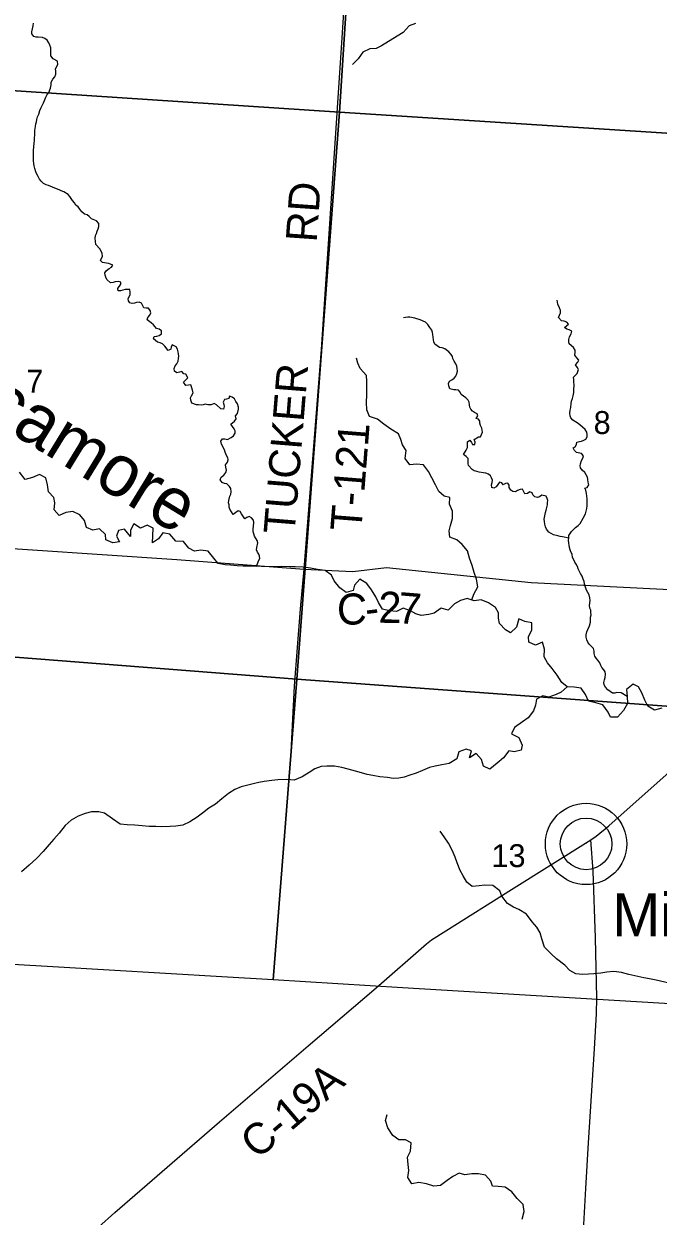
# Model space of a CAD drawing. Extents: x 1759416 to 2214760, y 252598 to 1116833.
# Drawn here: x 1934945 to 1941074, y 838110 to 849628 of the extents above; entities that cross this region are included whole.
import ezdxf

# ---------------------------------------------------------------- set-up
doc = ezdxf.new("R2010")
doc.units = 0
for name, color, linetype in [('GM_X_County_Road', 7, 'Continuous'), ('GM_X_County_Road_Text', 7, 'Continuous'), ('GM_X_Minor_River', 7, 'Continuous'), ('GM_X_Minor_River_Text', 7, 'Continuous'), ('GM_X_Section', 7, 'Continuous'), ('GM_X_Section_Text', 7, 'Continuous'), ('GM_X_Township_Road', 7, 'Continuous'), ('GM_X_Township_Road_Text', 7, 'Continuous'), ('GM_X_Unincorporated', 7, 'Continuous'), ('GM_X_Unincorporated_Location', 7, 'Continuous'), ('GM_X_Unincorporated_Text', 7, 'Continuous')]:
    doc.layers.add(name, color=color, linetype=linetype)

msp = doc.modelspace()

# ---------------------------------------------------------------- linework, layer by layer
at = {"layer": 'GM_X_County_Road'}
for points in [[(1935510, 837861), (1935825, 838147), (1936837, 839022), (1937694, 839755), (1938351, 840317), (1938835, 840740), (1938885, 840780), (1939022, 840867), (1939658, 841266), (1940425, 841746), (1940475, 841780), (1940599, 841880), (1941847, 842990), (1942451, 843505), (1942859, 843854), (1942943, 843911), (1943340, 844248), (1944379, 845159), (1945506, 846154), (1946787, 847284), (1948068, 848404), (1949025, 849243), (1949476, 849648)], [(1934305, 844596), (1936424, 844455), (1937654, 844359), (1938123, 844337), (1938448, 844375), (1939846, 844232), (1941314, 844157), (1942075, 844104), (1942242, 844090), (1942308, 844076), (1942566, 844009), (1942728, 843973), (1942823, 843940), (1942943, 843911)], [(1939561, 827104), (1939692, 829151), (1939945, 832388), (1939975, 832715), (1940084, 834103), (1940202, 835678), (1940241, 836207), (1940291, 836990), (1940329, 837567), (1940377, 838376), (1940402, 838817), (1940458, 839726), (1940478, 840065), (1940482, 840219), (1940468, 840799), (1940445, 841443), (1940425, 841746)]]:
    msp.add_lwpolyline(points, dxfattribs=at)
at = {"layer": 'GM_X_Minor_River'}
for points in [[(1935532, 847790), (1935506, 847813), (1935485, 847839), (1935471, 847859), (1935449, 847878), (1935434, 847898), (1935416, 847920), (1935402, 847941), (1935390, 847961), (1935373, 847981), (1935333, 848004), (1935307, 848016), (1935285, 848026), (1935261, 848033), (1935182, 848066), (1935160, 848074), (1935136, 848087), (1935112, 848107), (1935096, 848129), (1935083, 848152), (1935071, 848176), (1935061, 848200), (1935052, 848232), (1935046, 848256), (1935042, 848278), (1935039, 848305), (1935037, 848329), (1935038, 848373), (1935040, 848407), (1935042, 848437), (1935045, 848479), (1935047, 848499), (1935048, 848529), (1935050, 848551), (1935050, 848571), (1935053, 848599), (1935057, 848635), (1935061, 848661), (1935066, 848683), (1935072, 848705), (1935078, 848729), (1935089, 848755), (1935101, 848791), (1935114, 848821), (1935136, 848865), (1935145, 848889), (1935159, 848919), (1935171, 848945), (1935186, 848966), (1935204, 849008), (1935209, 849038), (1935209, 849066), (1935225, 849092), (1935244, 849116), (1935254, 849142), (1935256, 849170), (1935251, 849194), (1935275, 849234), (1935270, 849268), (1935228, 849289), (1935206, 849319), (1935205, 849341), (1935205, 849397), (1935198, 849423), (1935188, 849446), (1935172, 849470), (1935147, 849486), (1935125, 849495), (1935085, 849499), (1935065, 849499), (1935041, 849506), (1935023, 849530), (1935023, 849552), (1935030, 849580), (1935034, 849610), (1935037, 849634)], [(1938730, 849631), (1938669, 849609), (1938610, 849544), (1938469, 849458), (1938402, 849414), (1938350, 849391), (1938288, 849388), (1938221, 849353), (1938176, 849291), (1938120, 849236)], [(1936559, 846140), (1936535, 846138), (1936511, 846135), (1936487, 846165), (1936507, 846187), (1936530, 846207), (1936512, 846243), (1936490, 846247), (1936472, 846268), (1936450, 846264), (1936424, 846256), (1936400, 846273), (1936399, 846297), (1936409, 846323), (1936425, 846344), (1936436, 846370), (1936440, 846394), (1936442, 846418), (1936439, 846439), (1936437, 846459), (1936429, 846485), (1936418, 846509), (1936378, 846528), (1936368, 846504), (1936365, 846484), (1936341, 846474), (1936306, 846515), (1936284, 846537), (1936262, 846547), (1936238, 846554), (1936198, 846584), (1936203, 846608), (1936229, 846612), (1936253, 846616), (1936275, 846635), (1936274, 846661), (1936252, 846678), (1936228, 846684), (1936198, 846721), (1936177, 846739), (1936137, 846768), (1936143, 846792), (1936162, 846815), (1936172, 846837), (1936166, 846859), (1936150, 846882), (1936128, 846882), (1936106, 846884), (1936093, 846909), (1936083, 846929), (1936061, 846939), (1936035, 846935), (1936013, 846930), (1935993, 846926), (1935971, 846932), (1935957, 846952), (1935953, 846973), (1935972, 847012), (1935972, 847036), (1935969, 847061), (1935925, 847061), (1935901, 847054), (1935880, 847048), (1935856, 847050), (1935855, 847070), (1935881, 847114), (1935882, 847134), (1935856, 847138), (1935828, 847137), (1935807, 847129), (1935781, 847125), (1935746, 847158), (1935738, 847180), (1935730, 847200), (1935729, 847224), (1935745, 847246), (1935771, 847264), (1935791, 847276), (1935806, 847297), (1935766, 847314), (1935744, 847316), (1935704, 847321), (1935686, 847343), (1935705, 847385), (1935703, 847409), (1935693, 847431), (1935678, 847456), (1935642, 847498), (1935637, 847528), (1935633, 847554), (1935637, 847582), (1935648, 847604), (1935654, 847626), (1935664, 847648), (1935669, 847670), (1935669, 847700), (1935647, 847725), (1935600, 847743), (1935578, 847766), (1935556, 847782), (1935532, 847790)], [(1940274, 845543), (1940286, 845566), (1940290, 845588), (1940313, 845594), (1940333, 845598), (1940355, 845606), (1940375, 845615), (1940389, 845637), (1940389, 845661), (1940386, 845683), (1940368, 845708), (1940342, 845732), (1940317, 845755), (1940291, 845773), (1940249, 845798), (1940232, 845822), (1940224, 845842), (1940220, 845866), (1940225, 845896), (1940229, 845922), (1940235, 845960), (1940238, 845984), (1940246, 846008), (1940252, 846034), (1940259, 846066), (1940261, 846092), (1940262, 846142), (1940260, 846165), (1940258, 846191), (1940257, 846215), (1940291, 846250), (1940306, 846290), (1940292, 846313), (1940276, 846335), (1940299, 846359), (1940307, 846380), (1940287, 846403), (1940270, 846427), (1940274, 846455), (1940272, 846477), (1940257, 846502), (1940215, 846538), (1940211, 846558), (1940212, 846580), (1940218, 846606), (1940234, 846634), (1940239, 846658), (1940215, 846673), (1940193, 846679), (1940169, 846695), (1940208, 846727), (1940192, 846747), (1940166, 846755), (1940140, 846760), (1940112, 846792), (1940131, 846836), (1940131, 846860), (1940120, 846884), (1940104, 846919), (1940097, 846959)], [(1939053, 846131), (1939049, 846153), (1939059, 846177), (1939080, 846190), (1939102, 846204), (1939120, 846226), (1939130, 846250), (1939135, 846272), (1939133, 846300), (1939129, 846320), (1939118, 846344), (1939102, 846371), (1939092, 846395), (1939087, 846415), (1939075, 846435), (1939053, 846460), (1939012, 846490), (1938986, 846499), (1938962, 846503), (1938918, 846534), (1938906, 846556), (1938903, 846576), (1938901, 846600), (1938897, 846626), (1938895, 846646), (1938886, 846670), (1938868, 846695), (1938848, 846723), (1938827, 846745), (1938775, 846768), (1938723, 846785), (1938675, 846794), (1938655, 846794), (1938633, 846792), (1938613, 846788)], [(1939273, 844064), (1939294, 844120), (1939331, 844191), (1939318, 844262), (1939297, 844328), (1939278, 844397), (1939253, 844465), (1939231, 844536), (1939180, 844597), (1939129, 844645), (1939063, 844668), (1939056, 844729), (1939067, 844783), (1939086, 844849), (1939088, 844921), (1939057, 844987), (1939060, 845051), (1939008, 845066), (1938955, 845111), (1938924, 845174), (1938889, 845242), (1938855, 845305), (1938806, 845368), (1938740, 845373), (1938674, 845368), (1938629, 845430), (1938638, 845506), (1938605, 845561), (1938587, 845613), (1938564, 845666), (1938491, 845713), (1938425, 845760), (1938364, 845809), (1938284, 845836), (1938261, 845899), (1938256, 845971), (1938259, 846045), (1938258, 846125), (1938259, 846177), (1938257, 846232), (1938196, 846299), (1938171, 846349), (1938158, 846399)], [(1937192, 844387), (1937213, 844441), (1937227, 844462), (1937223, 844485), (1937215, 844505), (1937204, 844525), (1937192, 844547), (1937198, 844569), (1937207, 844613), (1937201, 844637), (1937174, 844678), (1937166, 844700), (1937160, 844720), (1937161, 844746), (1937165, 844776), (1937169, 844810), (1937164, 844834), (1937144, 844857), (1937122, 844869), (1937100, 844859), (1937080, 844847), (1937048, 844894), (1937037, 844916), (1937015, 844925), (1936995, 844909), (1936968, 844889), (1936951, 844913), (1936935, 844940), (1936929, 844960), (1936928, 844980), (1936924, 845002), (1936926, 845024), (1936935, 845064), (1936945, 845086), (1936947, 845108), (1936944, 845138), (1936932, 845160), (1936906, 845185), (1936884, 845189), (1936860, 845197), (1936843, 845222), (1936853, 845248), (1936877, 845269), (1936898, 845293), (1936902, 845315), (1936896, 845345), (1936893, 845369), (1936913, 845393), (1936919, 845415), (1936916, 845435), (1936904, 845458), (1936890, 845490), (1936883, 845512), (1936855, 845569), (1936848, 845597), (1936864, 845619), (1936888, 845618), (1936914, 845614), (1936948, 845631), (1936971, 845649), (1936987, 845673), (1936987, 845697), (1936979, 845717), (1936962, 845738), (1936946, 845760), (1936980, 845789), (1936997, 845813), (1936989, 845842), (1937009, 845863), (1937018, 845905), (1937018, 845925), (1937009, 845956), (1936995, 845980), (1936981, 846004), (1936958, 846022), (1936934, 846031), (1936925, 846009), (1936905, 846001), (1936885, 845999), (1936871, 845973), (1936877, 845951), (1936882, 845931), (1936876, 845907), (1936848, 845908), (1936806, 845948), (1936783, 845959), (1936756, 845949), (1936722, 845949), (1936698, 845954), (1936678, 845946), (1936658, 845944), (1936634, 845947), (1936614, 845947), (1936570, 845965), (1936559, 845994), (1936555, 846014), (1936565, 846036), (1936580, 846064), (1936576, 846088), (1936565, 846120), (1936559, 846140)], [(1940210, 844661), (1940150, 844672), (1940128, 844676), (1940104, 844682), (1940064, 844691), (1940018, 844716), (1939997, 844746), (1939985, 844770), (1939978, 844796), (1939976, 844819), (1939974, 844843), (1939979, 844875), (1939985, 844907), (1939991, 844931), (1939998, 844957), (1940004, 844983), (1940006, 845003), (1940007, 845023), (1940003, 845043), (1939991, 845065), (1939951, 845074), (1939927, 845060), (1939907, 845052), (1939883, 845058), (1939863, 845079), (1939856, 845099), (1939834, 845107), (1939811, 845090), (1939787, 845088), (1939772, 845112), (1939762, 845132), (1939740, 845131), (1939716, 845119), (1939695, 845107), (1939671, 845109), (1939650, 845124), (1939634, 845148), (1939636, 845170), (1939621, 845190), (1939600, 845187), (1939576, 845175), (1939563, 845195), (1939541, 845199), (1939508, 845156), (1939488, 845144), (1939466, 845150), (1939464, 845174), (1939471, 845198), (1939475, 845220), (1939463, 845243), (1939455, 845263), (1939434, 845279), (1939410, 845287), (1939388, 845292), (1939344, 845298), (1939322, 845305), (1939298, 845311), (1939276, 845323), (1939243, 845360), (1939239, 845382), (1939239, 845408), (1939237, 845430), (1939218, 845450), (1939194, 845469), (1939218, 845509), (1939231, 845535), (1939232, 845591), (1939254, 845606), (1939270, 845584), (1939281, 845564), (1939303, 845566), (1939306, 845588), (1939298, 845614), (1939338, 845637), (1939358, 845639), (1939377, 845683), (1939375, 845703), (1939369, 845723), (1939358, 845747), (1939352, 845770), (1939350, 845790), (1939337, 845810), (1939315, 845816), (1939331, 845840), (1939325, 845860), (1939301, 845873), (1939280, 845885), (1939264, 845905), (1939256, 845925), (1939252, 845947), (1939249, 845972), (1939239, 845992), (1939217, 846016), (1939193, 846030), (1939172, 846047), (1939162, 846069), (1939146, 846089), (1939120, 846094), (1939100, 846092), (1939060, 846102), (1939053, 846131)], [(1940774, 843131), (1940718, 843164), (1940676, 843170), (1940656, 843161), (1940632, 843161), (1940610, 843177), (1940589, 843196), (1940565, 843220), (1940553, 843242), (1940551, 843266), (1940556, 843290), (1940562, 843314), (1940567, 843346), (1940561, 843369), (1940549, 843389), (1940531, 843409), (1940522, 843431), (1940510, 843455), (1940492, 843480), (1940475, 843500), (1940463, 843520), (1940457, 843544), (1940455, 843567), (1940448, 843593), (1940430, 843613), (1940408, 843635), (1940395, 843656), (1940385, 843678), (1940379, 843702), (1940380, 843726), (1940386, 843754), (1940394, 843776), (1940411, 843814), (1940419, 843848), (1940422, 843876), (1940422, 843896), (1940426, 843918), (1940424, 843942), (1940423, 843964), (1940415, 843984), (1940411, 844008), (1940416, 844056), (1940414, 844083), (1940407, 844113), (1940383, 844157), (1940374, 844177), (1940362, 844218), (1940358, 844240), (1940351, 844262), (1940339, 844294), (1940323, 844318), (1940302, 844363), (1940294, 844385), (1940281, 844407), (1940269, 844428), (1940259, 844450), (1940247, 844474), (1940242, 844504), (1940230, 844526), (1940224, 844546), (1940217, 844569), (1940215, 844591), (1940211, 844611), (1940208, 844641), (1940210, 844661), (1940212, 844685), (1940237, 844725), (1940257, 844743), (1940277, 844764), (1940300, 844782), (1940320, 844802), (1940351, 844854), (1940373, 844895), (1940378, 844921), (1940384, 844945), (1940388, 844973), (1940389, 845020), (1940387, 845040), (1940385, 845064), (1940382, 845092), (1940374, 845122), (1940367, 845144), (1940387, 845148), (1940403, 845174), (1940397, 845200), (1940396, 845226), (1940390, 845248), (1940378, 845272), (1940365, 845295), (1940339, 845317), (1940323, 845339), (1940321, 845359), (1940324, 845379), (1940334, 845409), (1940346, 845431), (1940353, 845455), (1940333, 845478), (1940285, 845486), (1940265, 845507), (1940252, 845533), (1940274, 845543)], [(1936890, 844403), (1936822, 844414), (1936781, 844466), (1936725, 844533), (1936657, 844544), (1936593, 844533), (1936538, 844564), (1936488, 844627), (1936414, 844630), (1936357, 844697), (1936289, 844712), (1936245, 844654), (1936190, 844613), (1936191, 844683), (1936196, 844755), (1936136, 844786), (1936072, 844757), (1936008, 844798), (1935976, 844738), (1935975, 844676), (1935918, 844745), (1935861, 844735), (1935839, 844678), (1935868, 844623), (1935804, 844616), (1935738, 844645), (1935733, 844695), (1935677, 844750), (1935611, 844737), (1935552, 844764), (1935530, 844830), (1935487, 844885), (1935419, 844918), (1935351, 844909), (1935285, 844880), (1935238, 844934), (1935246, 845002), (1935235, 845053), (1935182, 845108), (1935173, 845176), (1935158, 845242), (1935096, 845273), (1935028, 845246), (1934959, 845227), (1934904, 845296)], [(1941109, 843018), (1941040, 842999), (1940975, 843038), (1940946, 843095), (1940918, 843167), (1940885, 843224), (1940833, 843249), (1940769, 843199), (1940774, 843131), (1940777, 843061), (1940740, 842995), (1940681, 842932), (1940615, 842929), (1940590, 842979), (1940539, 843048), (1940471, 843069), (1940401, 843086), (1940372, 843150), (1940329, 843211), (1940263, 843220), (1940195, 843225), (1940143, 843266), (1940098, 843335), (1940051, 843399), (1940004, 843456), (1939972, 843513), (1939977, 843587), (1939956, 843655), (1939888, 843626), (1939824, 843655), (1939823, 843707), (1939854, 843773), (1939855, 843841), (1939787, 843854), (1939727, 843879), (1939704, 843801), (1939649, 843744), (1939598, 843775), (1939542, 843836), (1939531, 843886), (1939532, 843938), (1939502, 843991), (1939435, 844034), (1939365, 844063), (1939297, 844055), (1939229, 844078), (1939165, 844059), (1939108, 844024), (1939046, 843965), (1938978, 843984), (1938911, 843936), (1938857, 843921), (1938785, 843914), (1938733, 843929), (1938681, 843957), (1938610, 843982), (1938547, 843951), (1938479, 843956), (1938411, 843973), (1938372, 844038), (1938345, 844092), (1938304, 844161), (1938260, 844222), (1938191, 844265), (1938140, 844205), (1938127, 844153), (1938061, 844136), (1937998, 844179), (1937943, 844246), (1937919, 844301), (1937858, 844348), (1937784, 844357), (1937716, 844370), (1937644, 844381), (1937566, 844382), (1937514, 844384), (1937436, 844385), (1937364, 844384), (1937118, 844388), (1937066, 844390), (1937008, 844393), (1936942, 844400), (1936890, 844403)], [(1940195, 843225), (1940138, 843172), (1940088, 843150), (1940019, 843125), (1939959, 843138), (1939899, 843103), (1939888, 843047), (1939871, 842991), (1939818, 842923), (1939762, 842884), (1939685, 842831), (1939656, 842769), (1939728, 842734), (1939761, 842661), (1939752, 842611), (1939682, 842596), (1939630, 842605), (1939579, 842537), (1939518, 842486), (1939449, 842427), (1939388, 842458), (1939367, 842520), (1939317, 842579), (1939251, 842538), (1939272, 842604), (1939218, 842620), (1939149, 842597), (1939128, 842529), (1939054, 842484), (1938984, 842469), (1938919, 842456), (1938865, 842443), (1938797, 842415), (1938736, 842390), (1938676, 842369), (1938620, 842352), (1938568, 842342), (1938515, 842339), (1938458, 842346), (1938386, 842355), (1938318, 842368), (1938264, 842377), (1938208, 842393), (1938150, 842408), (1938078, 842429), (1938018, 842444), (1937947, 842457), (1937873, 842458), (1937818, 842453), (1937758, 842431), (1937702, 842396), (1937633, 842355), (1937556, 842322), (1937488, 842327), (1937400, 842324), (1937340, 842317), (1937268, 842308), (1937216, 842298), (1937160, 842285), (1937109, 842272), (1937045, 842257), (1936985, 842231), (1936922, 842194), (1936858, 842143), (1936797, 842091), (1936732, 842050), (1936671, 842003), (1936619, 841965), (1936550, 841918), (1936482, 841887), (1936414, 841876), (1936358, 841873), (1936275, 841872), (1936221, 841874), (1936157, 841875), (1936087, 841882), (1936019, 841887), (1935943, 841890), (1935877, 841897), (1935802, 841948), (1935725, 842003), (1935671, 842016), (1935599, 842017), (1935539, 842000), (1935470, 841973), (1935404, 841936), (1935343, 841884), (1935288, 841811), (1935235, 841751), (1935190, 841700), (1935131, 841632), (1935072, 841567), (1934997, 841502), (1934922, 841435)], [(1940093, 840597), (1940040, 840644), (1939975, 840709), (1939950, 840789), (1939935, 840848), (1939903, 840902), (1939858, 840953), (1939803, 841026), (1939727, 841073), (1939676, 841096), (1939618, 841131), (1939563, 841200), (1939544, 841252), (1939478, 841303), (1939400, 841308), (1939346, 841301), (1939278, 841296), (1939225, 841335), (1939189, 841397), (1939160, 841450), (1939131, 841522), (1939114, 841579), (1939085, 841647), (1939047, 841712), (1939006, 841775), (1938969, 841828)], [(1941181, 840360), (1941055, 840389), (1940991, 840402), (1940936, 840411), (1940792, 840445), (1940720, 840464), (1940646, 840475), (1940578, 840466), (1940520, 840459), (1940454, 840452), (1940402, 840448), (1940342, 840445), (1940280, 840452), (1940222, 840483), (1940171, 840534), (1940093, 840597)], [(1939761, 838080), (1939780, 838154), (1939771, 838223), (1939712, 838280), (1939659, 838344), (1939595, 838389), (1939527, 838398), (1939473, 838399), (1939456, 838449), (1939407, 838506), (1939337, 838519), (1939273, 838520), (1939207, 838509), (1939151, 838526), (1939090, 838492), (1939036, 838453), (1938971, 838406), (1938907, 838401), (1938837, 838422), (1938763, 838435), (1938693, 838422), (1938656, 838482), (1938665, 838550), (1938660, 838609), (1938651, 838681), (1938681, 838739), (1938688, 838819), (1938633, 838848), (1938569, 838846), (1938511, 838889), (1938462, 838962), (1938441, 839033), (1938456, 839093)]]:
    msp.add_lwpolyline(points, dxfattribs=at)
at = {"layer": 'GM_X_Section'}
for points in [[(1932772, 853872), (1933131, 853851), (1935840, 853693), (1937468, 853609), (1938302, 853567), (1937995, 848774), (1932522, 849134), (1932502, 849135)], [(1938302, 853567), (1938441, 853560), (1941257, 853401), (1942772, 853308), (1943761, 853254), (1943464, 848425), (1937995, 848774)], [(1932502, 849135), (1932522, 849134), (1937995, 848774), (1937583, 843299), (1932136, 843723)], [(1937995, 848774), (1943464, 848425), (1943095, 842894), (1937583, 843299)], [(1937583, 843299), (1937355, 840393), (1936859, 840421), (1935224, 840518), (1933677, 840610), (1931956, 840733), (1932136, 843723)], [(1943095, 842894), (1942915, 840059), (1940488, 840203), (1938603, 840316), (1937355, 840393), (1937583, 843299)]]:
    msp.add_lwpolyline(points, close=True, dxfattribs=at)
at = {"layer": 'GM_X_Township_Road'}
for points in [[(1937654, 844359), (1937682, 844734), (1937821, 846481), (1937988, 849010), (1938132, 851145)], [(1937519, 842435), (1937527, 842595), (1937562, 843229), (1937618, 843977), (1937654, 844359)]]:
    msp.add_lwpolyline(points, dxfattribs=at)
at = {"layer": 'GM_X_Unincorporated'}
for radius in [393, 249]:
    msp.add_circle((1940378, 841706), radius, dxfattribs=at)
at = {"layer": 'GM_X_Unincorporated_Location'}
msp.add_line((1940378, 841706), (1940378, 841706), dxfattribs=at)

# ---------------------------------------------------------------- texts
at = {"layer": 'GM_X_County_Road_Text'}
for s, rotation, p in [('2', 359.693, (1938371, 843842)), ('C', 359.6995, (1937970, 843826)), ('7', 355.1599, (1938549, 843841)), ('-', 7.1988, (1938259, 843827)), ('C-19A', 40.3555, (1937201, 838651))]:
    msp.add_text(s, height=300, rotation=rotation, dxfattribs=at).set_placement(p)
at = {"layer": 'GM_X_Minor_River_Text'}
msp.add_text('Sycamore', height=500.1, rotation=328.4656, dxfattribs=at).set_placement((1933862, 846262))
at = {"layer": 'GM_X_Section_Text'}
for s, p in [('7', (1934969, 846065)), ('8', (1940451, 845666)), ('13', (1939464, 841482))]:
    msp.add_text(s, height=221, rotation=0, dxfattribs=at).set_placement(p)
at = {"layer": 'GM_X_Township_Road_Text'}
for s, rotation, p in [('RD', 86.0551, (1937775, 847513)), ('TUCKER', 85.3644, (1937560, 844690)), ('T-121', 85.4927, (1938205, 844719))]:
    msp.add_text(s, height=300, rotation=rotation, dxfattribs=at).set_placement(p)
at = {"layer": 'GM_X_Unincorporated_Text'}
msp.add_text('Milfordton', height=417, rotation=0, dxfattribs=at).set_placement((1940630, 840813))

doc.saveas('drawing.dxf')
